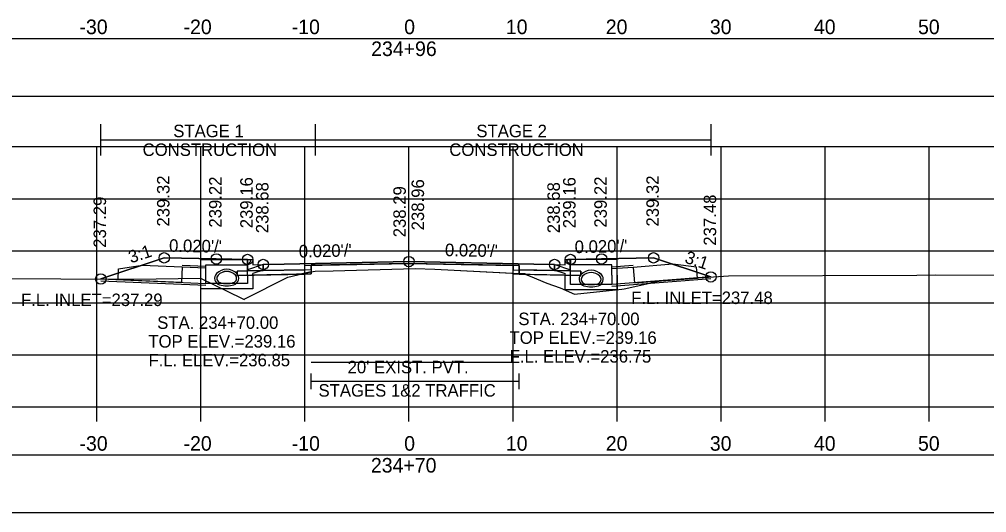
# Model space of a CAD drawing. Extents: x 1369627 to 1374022, y 380035 to 398173.
# Drawn here: x 1372061.1 to 1372154, y 388199.5 to 388246.8 of the extents above; entities that cross this region are included whole.
import ezdxf

# ---------------------------------------------------------------- set-up
doc = ezdxf.new("R2010")
doc.units = 0
for name, color, linetype in [('Default', 7, 'Continuous'), ('R_Alt Surface', 7, 'Continuous'), ('R_Axis', 7, 'Continuous'), ('R_Axis Annot', 7, 'Continuous'), ('R_Border Notes', 7, 'Continuous'), ('R_Drive', 7, 'Continuous'), ('R_Exist Surface', 7, 'Continuous'), ('R_Fin Surface', 7, 'Continuous'), ('R_Grid', 7, 'Continuous'), ('R_MOT', 7, 'Continuous'), ('R_No Plot', 7, 'Continuous'), ('R_Water', 7, 'Continuous'), ('R_Water Annot', 7, 'Continuous'), ('R_Xsect Elev', 7, 'Continuous'), ('R_Xsect Slope', 7, 'Continuous'), ('T_Vehicle Path Rt', 7, 'Continuous')]:
    doc.layers.add(name, color=color, linetype=linetype)

msp = doc.modelspace()

# ---------------------------------------------------------------- linework, layer by layer
at = {"layer": 'Default'}
for p, q in [((1372089.133, 388211.326), (1372089.133, 388212.826)), ((1372109.133, 388211.326), (1372109.133, 388212.826)), ((1372089.133, 388212.076), (1372109.133, 388212.076))]:
    msp.add_line(p, q, dxfattribs=at)
for points in [[(1371948.53, 388239.439), (1372248.53, 388239.439), (1372248.53, 388244.962), (1371948.53, 388244.962)], [(1372083.02, 388223.764), (1372083.52, 388223.764), (1372083.53, 388223.264), (1372084.53, 388223.284), (1372084.53, 388222.697), (1372083.03, 388222.667)], [(1372113.53, 388223.264), (1372113.54, 388223.764), (1372114.04, 388223.764), (1372114.03, 388222.667), (1372112.53, 388222.697), (1372112.53, 388223.284)], [(1371948.53, 388199.456), (1372248.53, 388199.456), (1372248.53, 388204.978), (1371948.53, 388204.978)]]:
    msp.add_lwpolyline(points, close=True, dxfattribs=at)
at = {"layer": 'R_Alt Surface'}
msp.add_lwpolyline([(1372083.03, 388223.765), (1372083.03, 388222.667), (1372084.53, 388222.697), (1372089.133, 388222.789), (1372089.133, 388223.206), (1372098.53, 388223.394), (1372109.133, 388223.182), (1372109.133, 388222.765), (1372112.53, 388222.697), (1372114.03, 388222.667), (1372114.031, 388223.765)], dxfattribs=at)
for points in [[(1372082.03, 388222.647), (1372083.03, 388222.667), (1372084.53, 388222.697), (1372089.133, 388222.789), (1372089.133, 388222.373), (1372082.03, 388222.23)], [(1372115.03, 388222.647), (1372114.03, 388222.667), (1372112.53, 388222.697), (1372109.133, 388222.765), (1372109.133, 388222.348), (1372115.03, 388222.23)]]:
    msp.add_lwpolyline(points, close=True, dxfattribs=at)
at = {"layer": 'R_Axis'}
for p, q in [((1371948.53, 388209.603), (1372248.53, 388209.603)), ((1372068.53, 388208.203), (1372068.53, 388209.603)), ((1372078.53, 388208.203), (1372078.53, 388209.603)), ((1372088.53, 388208.203), (1372088.53, 388209.603)), ((1372098.53, 388208.203), (1372098.53, 388209.603)), ((1372108.53, 388208.203), (1372108.53, 388209.603)), ((1372118.53, 388208.203), (1372118.53, 388209.603)), ((1372128.53, 388208.203), (1372128.53, 388209.603)), ((1372138.53, 388208.203), (1372138.53, 388209.603)), ((1372148.53, 388208.203), (1372148.53, 388209.603))]:
    msp.add_line(p, q, dxfattribs=at)
at = {"layer": 'R_Drive'}
for p, q in [((1372127.549, 388222.088), (1372118.04, 388221.353)), ((1372068.924, 388221.892), (1372079.02, 388221.451))]:
    msp.add_line(p, q, dxfattribs=at)
for centre, radius, start, end in [((1372080.507, 388221.963), 0.646, 136.35152, 253.95293), ((1372080.507, 388221.961), 0.646, 136.35152, 253.95293), ((1372081.02, 388221.474), 1.354, 43.64848, 136.35152), ((1372081.02, 388221.472), 1.354, 43.64848, 136.35152), ((1372080.507, 388221.963), 0.438, 136.35152, 253.95293), ((1372080.507, 388221.961), 0.438, 136.35152, 253.95293), ((1372081.02, 388221.474), 1.146, 43.64848, 136.35152), ((1372081.02, 388221.472), 1.146, 43.64848, 136.35152), ((1372081.532, 388221.963), 0.438, 286.04707, 43.64848), ((1372081.532, 388221.961), 0.438, 286.04707, 43.64848), ((1372081.532, 388221.963), 0.646, 286.04707, 43.64848), ((1372081.532, 388221.961), 0.646, 286.04707, 43.64848), ((1372115.527, 388221.863), 0.646, 136.35152, 253.95293), ((1372116.04, 388221.374), 1.354, 43.64848, 136.35152), ((1372115.527, 388221.863), 0.438, 136.35152, 253.95293), ((1372116.04, 388221.374), 1.146, 43.64848, 136.35152), ((1372116.552, 388221.863), 0.438, 286.04707, 43.64848), ((1372116.552, 388221.863), 0.646, 286.04707, 43.64848), ((1372081.02, 388223.744), 2.5, 253.95293, 286.04707), ((1372081.02, 388223.743), 2.5, 253.95293, 286.04707), ((1372081.02, 388223.744), 2.292, 253.95293, 286.04707), ((1372081.02, 388223.743), 2.292, 253.95293, 286.04707), ((1372116.04, 388223.644), 2.5, 253.95293, 286.04707), ((1372116.04, 388223.644), 2.292, 253.95293, 286.04707)]:
    msp.add_arc(centre, radius, start, end, dxfattribs=at)
at = {"layer": 'R_Exist Surface'}
msp.add_lwpolyline([(1372058.035, 388221.952), (1372072.082, 388221.875), (1372078.498, 388221.972), (1372082.503, 388220.026), (1372082.69, 388219.928), (1372082.773, 388219.978), (1372086.889, 388222.073), (1372088.81, 388222.513), (1372089.531, 388222.638), (1372091.233, 388222.688), (1372099.133, 388222.914), (1372101.012, 388222.823), (1372109.65, 388222.378), (1372110.168, 388222.159), (1372111.793, 388221.507), (1372113.053, 388221.054), (1372114.438, 388220.424), (1372118.988, 388220.909), (1372119.208, 388220.935), (1372119.366, 388220.968), (1372122.946, 388221.778), (1372127.805, 388222.105), (1372129.24, 388222.19), (1372147.339, 388222.264), (1372149.161, 388222.287), (1372160.713, 388222.257)], dxfattribs=at)
at = {"layer": 'R_Fin Surface'}
msp.add_lwpolyline([(1372068.924, 388221.892), (1372075.02, 388223.924), (1372080.02, 388223.824), (1372083.02, 388223.764), (1372083.52, 388223.764), (1372083.53, 388223.264), (1372084.53, 388223.284), (1372086.53, 388223.324), (1372098.53, 388223.564), (1372110.53, 388223.324), (1372112.53, 388223.284), (1372113.53, 388223.264), (1372113.54, 388223.764), (1372114.04, 388223.764), (1372117.04, 388223.824), (1372122.04, 388223.924), (1372127.549, 388222.088)], dxfattribs=at)
at = {"layer": 'R_Grid'}
for p, q in [((1371948.53, 388234.603), (1372248.53, 388234.603)), ((1372068.53, 388209.603), (1372068.53, 388234.603)), ((1372078.53, 388209.603), (1372078.53, 388234.603)), ((1372088.53, 388209.603), (1372088.53, 388234.603)), ((1372098.53, 388209.603), (1372098.53, 388234.603)), ((1372108.53, 388209.603), (1372108.53, 388234.603)), ((1372118.53, 388209.603), (1372118.53, 388234.603)), ((1372128.53, 388209.603), (1372128.53, 388234.603)), ((1372138.53, 388209.603), (1372138.53, 388234.603)), ((1372148.53, 388209.603), (1372148.53, 388234.603)), ((1371948.53, 388229.603), (1372248.53, 388229.603)), ((1371948.53, 388224.603), (1372248.53, 388224.603)), ((1371948.53, 388219.603), (1372248.53, 388219.603)), ((1371948.53, 388214.603), (1372248.53, 388214.603)), ((1371948.53, 388209.603), (1372248.53, 388209.603))]:
    msp.add_line(p, q, dxfattribs=at)
at = {"layer": 'R_MOT'}
for p, q in [((1372068.919, 388233.751), (1372068.919, 388236.751)), ((1372089.555, 388233.751), (1372089.555, 388236.751)), ((1372127.58, 388233.751), (1372127.58, 388236.751)), ((1372068.919, 388235.251), (1372127.58, 388235.251))]:
    msp.add_line(p, q, dxfattribs=at)
at = {"layer": 'R_No Plot'}
for p, q in [((1372076.739, 388223.217), (1372079.02, 388223.118)), ((1372120.061, 388223.176), (1372118.04, 388223.019)), ((1372068.924, 388221.725), (1372079.02, 388221.284)), ((1372127.549, 388221.921), (1372118.04, 388221.186))]:
    msp.add_line(p, q, dxfattribs=at)
for points in [[(1372083.02, 388223.764), (1372083.03, 388222.667), (1372084.53, 388222.697), (1372088.53, 388222.777), (1372088.53, 388223.194), (1372098.53, 388223.394), (1372108.53, 388223.194), (1372108.53, 388222.777), (1372112.53, 388222.697), (1372114.03, 388222.667), (1372114.04, 388223.764)], [(1372089.133, 388213.914), (1372109.133, 388213.914)]]:
    msp.add_lwpolyline(points, dxfattribs=at)
for points in [[(1372098.53, 388223.564), (1372086.53, 388223.324), (1372084.53, 388223.284), (1372084.53, 388222.697), (1372088.53, 388222.777), (1372088.53, 388223.194), (1372098.53, 388223.394), (1372108.53, 388223.194), (1372108.53, 388222.777), (1372112.53, 388222.697), (1372112.53, 388223.284), (1372110.53, 388223.324)], [(1372088.53, 388222.777), (1372084.53, 388222.697), (1372083.03, 388222.667), (1372082.03, 388222.647), (1372082.03, 388222.23), (1372088.53, 388222.36)], [(1372108.53, 388222.777), (1372112.53, 388222.697), (1372114.03, 388222.667), (1372115.03, 388222.647), (1372115.03, 388222.23), (1372108.53, 388222.36)]]:
    msp.add_lwpolyline(points, close=True, dxfattribs=at)
for centre in [(1372075.02, 388223.924), (1372080.02, 388223.824), (1372083.02, 388223.764), (1372098.53, 388223.564), (1372114.04, 388223.764), (1372117.04, 388223.824), (1372122.04, 388223.924), (1372084.53, 388223.284), (1372112.53, 388223.284), (1372068.924, 388221.892), (1372127.549, 388222.088)]:
    msp.add_circle(centre, 0.5, dxfattribs=at)
at = {"layer": 'R_Water'}
for p, q in [((1372076.732, 388223.051), (1372079.02, 388222.951)), ((1372078.52, 388223.763), (1372083.27, 388223.763)), ((1372078.52, 388222.263), (1372078.52, 388223.763)), ((1372079.02, 388222.263), (1372079.02, 388223.263)), ((1372079.02, 388223.263), (1372083.02, 388223.263)), ((1372083.352, 388223.598), (1372083.02, 388223.263)), ((1372084.52, 388223.283), (1372083.02, 388222.763)), ((1372083.352, 388223.598), (1372083.27, 388223.763)), ((1372112.54, 388223.283), (1372114.04, 388222.763)), ((1372113.707, 388223.598), (1372113.79, 388223.763)), ((1372113.707, 388223.598), (1372114.04, 388223.263)), ((1372118.54, 388223.763), (1372113.79, 388223.763)), ((1372118.04, 388223.263), (1372114.04, 388223.263)), ((1372118.04, 388222.263), (1372118.04, 388223.263)), ((1372120.074, 388223.01), (1372118.04, 388222.853)), ((1372118.54, 388222.263), (1372118.54, 388223.763)), ((1372083.02, 388222.263), (1372083.02, 388222.763)), ((1372084.52, 388222.754), (1372083.52, 388222.407)), ((1372083.52, 388222.263), (1372083.52, 388222.407)), ((1372112.54, 388222.754), (1372113.54, 388222.407)), ((1372113.54, 388222.263), (1372113.54, 388222.407)), ((1372114.04, 388222.263), (1372114.04, 388222.763)), ((1372127.549, 388222.088), (1372118.04, 388221.353)), ((1372068.924, 388221.892), (1372079.02, 388221.451))]:
    msp.add_line(p, q, dxfattribs=at)
for points in [[(1372076.732, 388223.051), (1372076.667, 388221.552), (1372070.589, 388221.818), (1372070.635, 388222.858), (1372072.903, 388223.218)], [(1372120.074, 388223.01), (1372120.19, 388221.514), (1372126.255, 388221.983), (1372126.174, 388223.021), (1372123.896, 388223.305)]]:
    msp.add_lwpolyline(points, close=True, dxfattribs=at)
for points in [[(1372084.52, 388222.754), (1372084.52, 388223.283)], [(1372112.54, 388222.754), (1372112.54, 388223.283)], [(1372083.52, 388222.263), (1372083.52, 388220.951), (1372081.02, 388220.951), (1372078.52, 388220.951), (1372078.52, 388222.263)], [(1372083.02, 388222.263), (1372083.02, 388221.451), (1372081.02, 388221.451), (1372079.02, 388221.451), (1372079.02, 388222.263)], [(1372118.54, 388222.263), (1372118.54, 388220.853), (1372116.04, 388220.853), (1372113.54, 388220.853), (1372113.54, 388222.263)], [(1372118.04, 388222.263), (1372118.04, 388221.353), (1372116.04, 388221.353), (1372114.04, 388221.353), (1372114.04, 388222.263)]]:
    msp.add_lwpolyline(points, dxfattribs=at)
at = {"layer": 'R_Water Annot'}
for centre, radius, start, end in [((1372115.527, 388221.862), 0.646, 136.35152, 253.95293), ((1372116.04, 388221.373), 1.354, 43.64848, 136.35152), ((1372115.527, 388221.862), 0.438, 136.35152, 253.95293), ((1372116.04, 388221.373), 1.146, 43.64848, 136.35152), ((1372116.552, 388221.862), 0.438, 286.04707, 43.64848), ((1372116.552, 388221.862), 0.646, 286.04707, 43.64848), ((1372116.04, 388223.644), 2.5, 253.95293, 286.04707), ((1372116.04, 388223.644), 2.292, 253.95293, 286.04707)]:
    msp.add_arc(centre, radius, start, end, dxfattribs=at)
at = {"layer": 'R_Xsect Elev'}
msp.add_line((1372098.53, 388222.896), (1372098.53, 388232.896), dxfattribs=at)
at = {"layer": 'T_Vehicle Path Rt'}
for p, q in [((1372083.03, 388222.667), (1372083.02, 388223.764)), ((1372114.04, 388223.764), (1372114.03, 388222.667)), ((1372088.105, 388222.352), (1372082.03, 388222.23)), ((1372087.31, 388222.169), (1372088.105, 388222.352)), ((1372088.53, 388222.449), (1372088.107, 388222.352)), ((1372088.107, 388222.352), (1372089.133, 388222.373)), ((1372088.81, 388222.513), (1372088.53, 388222.449)), ((1372089.133, 388222.569), (1372088.81, 388222.513)), ((1372089.133, 388222.789), (1372089.133, 388222.569)), ((1372089.133, 388222.373), (1372089.133, 388222.569)), ((1372109.133, 388222.404), (1372109.133, 388222.765)), ((1372109.133, 388222.404), (1372109.133, 388222.348)), ((1372109.133, 388222.348), (1372109.749, 388222.336)), ((1372109.749, 388222.336), (1372110.168, 388222.159))]:
    msp.add_line(p, q, dxfattribs=at)
for points in [[(1372083.02, 388223.764), (1372080.02, 388223.824), (1372075.02, 388223.924), (1372068.924, 388221.892)], [(1372127.549, 388222.088), (1372122.04, 388223.924), (1372117.04, 388223.824), (1372114.04, 388223.764)], [(1372109.133, 388222.765), (1372109.133, 388223.182), (1372098.53, 388223.394), (1372089.133, 388223.206), (1372089.133, 388222.789)], [(1372089.133, 388222.569), (1372089.531, 388222.638), (1372091.233, 388222.688), (1372099.133, 388222.914), (1372101.012, 388222.823), (1372109.133, 388222.404)], [(1372068.924, 388221.892), (1372072.082, 388221.875), (1372078.498, 388221.972), (1372082.503, 388220.026), (1372082.69, 388219.928), (1372082.773, 388219.978), (1372086.889, 388222.073), (1372087.31, 388222.169)], [(1372082.03, 388222.23), (1372082.03, 388222.647), (1372083.03, 388222.667)], [(1372109.749, 388222.336), (1372109.65, 388222.378), (1372109.133, 388222.404)], [(1372114.03, 388222.667), (1372115.03, 388222.647), (1372115.03, 388222.23), (1372109.749, 388222.336)], [(1372110.168, 388222.159), (1372111.793, 388221.507), (1372113.053, 388221.054), (1372114.438, 388220.424), (1372118.988, 388220.909), (1372119.208, 388220.935), (1372119.366, 388220.968), (1372122.946, 388221.778), (1372127.549, 388222.088)]]:
    msp.add_lwpolyline(points, dxfattribs=at)

# ---------------------------------------------------------------- texts
at = {"layer": 'R_Axis Annot'}
for s, height, p in [('-30', 1.4, (1372066.871, 388245.403)), ('-20', 1.4, (1372076.871, 388245.403)), ('-10', 1.4, (1372087.268, 388245.403)), ('0', 1.4, (1372098.072, 388245.403)), ('10', 1.4, (1372107.841, 388245.403)), ('20', 1.4, (1372117.444, 388245.403)), ('30', 1.4, (1372127.444, 388245.403)), ('40', 1.4, (1372137.444, 388245.403)), ('50', 1.4, (1372147.444, 388245.403)), ('234+96', 1.4, (1372094.898, 388243.303)), ("20' EXIST. PVT.", 1.2, (1372092.637, 388212.834)), ('STAGES 1&2 TRAFFIC', 1.2, (1372089.84, 388210.594)), ('-30', 1.4, (1372066.871, 388205.403)), ('-20', 1.4, (1372076.871, 388205.403)), ('-10', 1.4, (1372087.268, 388205.403)), ('0', 1.4, (1372098.072, 388205.403)), ('10', 1.4, (1372107.841, 388205.403)), ('20', 1.4, (1372117.444, 388205.403)), ('30', 1.4, (1372127.444, 388205.403)), ('40', 1.4, (1372137.444, 388205.403)), ('50', 1.4, (1372147.444, 388205.403)), ('234+70', 1.4, (1372094.875, 388203.303))]:
    msp.add_text(s, height=height, dxfattribs=at).set_placement(p)
at = {"layer": 'R_Border Notes'}
for s, p in [('F.L. INLET=237.29', (1372061.256, 388219.292)), ('F.L. INLET=237.48', (1372119.886, 388219.488))]:
    msp.add_text(s, height=1.2, dxfattribs=at).set_placement(p)
at = {"layer": 'R_MOT'}
for s, p in [('STAGE 1', (1372075.882, 388235.507)), ('STAGE 2', (1372105.01, 388235.507)), ('CONSTRUCTION', (1372072.938, 388233.707)), ('CONSTRUCTION', (1372102.407, 388233.707))]:
    msp.add_text(s, height=1.2, dxfattribs=at).set_placement(p)
at = {"layer": 'R_Water Annot'}
for s, p in [('STA. 234+70.00', (1372074.339, 388217.105)), ('STA. 234+70.00', (1372109.044, 388217.463)), ('TOP ELEV.=239.16', (1372073.489, 388215.305)), ('TOP ELEV.=239.16', (1372108.194, 388215.663)), ('F.L. ELEV.=236.85', (1372073.503, 388213.505)), ('F.L. ELEV.=236.75', (1372108.208, 388213.863))]:
    msp.add_text(s, height=1.2, dxfattribs=at).set_placement(p)
at = {"layer": 'R_Xsect Elev'}
for s, p in [('239.32', (1372075.52, 388226.924)), ('239.22', (1372080.52, 388226.824)), ('239.16', (1372083.52, 388226.764)), ('238.96', (1372099.981, 388226.564)), ('239.16', (1372114.54, 388226.764)), ('239.22', (1372117.54, 388226.824)), ('239.32', (1372122.54, 388226.924)), ('238.68', (1372085.03, 388226.284)), ('238.29', (1372098.23, 388225.896)), ('238.68', (1372113.03, 388226.284)), ('237.29', (1372069.424, 388224.892)), ('237.48', (1372128.049, 388225.088))]:
    msp.add_text(s, height=1.2, rotation=90, dxfattribs=at).set_placement(p)
at = {"layer": 'R_Xsect Slope'}
for s, rotation, p in [("0.020'/'", 358.85424, (1372075.47, 388224.515)), ("0.020'/'", 1.14576, (1372114.466, 388224.372)), ('3:1', 18.43323, (1372071.814, 388223.382)), ("0.020'/'", 1.14576, (1372087.956, 388223.952)), ("0.020'/'", 358.85424, (1372101.98, 388224.095)), ('3:1', 341.56677, (1372124.952, 388223.48))]:
    msp.add_text(s, height=1.2, rotation=rotation, dxfattribs=at).set_placement(p)

doc.saveas('drawing.dxf')
